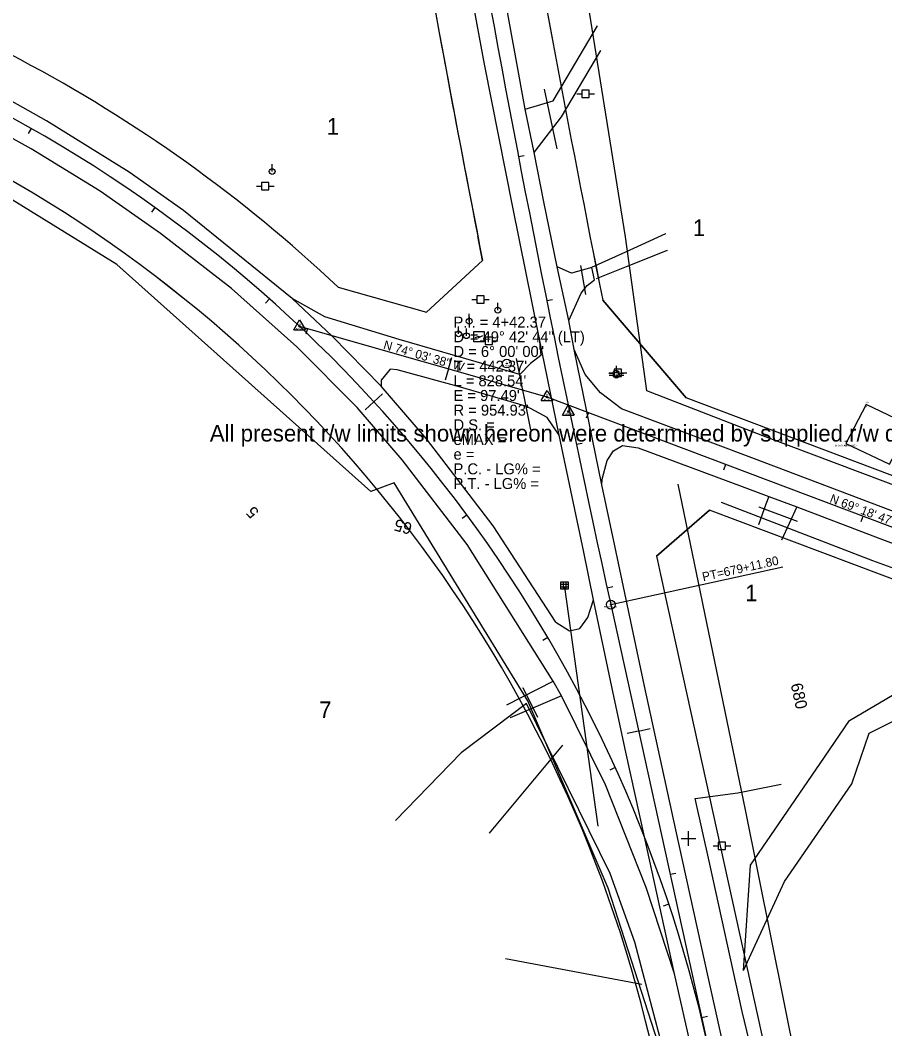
# Model space of a CAD drawing. Extents: x 2519952 to 2531965, y 848341 to 887632.
# Drawn here: x 2521023 to 2521613, y 869669 to 870356 of the extents above; entities that cross this region are included whole.
import ezdxf

# ---------------------------------------------------------------- set-up
doc = ezdxf.new("R2010")
doc.units = 0
for name, color, linetype in [('RD_EV_JW', 7, 'Continuous'), ('RD_EX_Bldg', 7, 'Continuous'), ('RD_EX_Bldg_txCode', 7, 'Continuous'), ('RD_EX_DR_Inlet', 7, 'Continuous'), ('RD_EX_DR_Pipe', 7, 'Continuous'), ('RD_EX_Driveway', 7, 'Continuous'), ('RD_EX_DV_Prop', 7, 'Continuous'), ('RD_EX_DV_TX_Prop', 7, 'Continuous'), ('RD_EX_H2O', 7, 'Continuous'), ('RD_EX_Misc', 7, 'Continuous'), ('RD_EX_Road', 7, 'Continuous'), ('RD_EX_RW', 7, 'Continuous'), ('RD_EX_RW_TX', 7, 'Continuous'), ('RD_EX_UT', 7, 'Continuous'), ('RD_EX_VEG', 7, 'Continuous'), ('RD_HC_Cl', 7, 'Continuous'), ('RD_HC_Data', 7, 'Continuous'), ('RD_HC_Data_Tic', 7, 'Continuous'), ('RD_HC_Survey_txCode', 7, 'Continuous'), ('RD_HC_TX_Sta50', 7, 'Continuous'), ('RD_HC_txCode', 7, 'Continuous'), ('RD_SMD_Locator', 7, 'Continuous')]:
    doc.layers.add(name, color=color, linetype=linetype)

msp = doc.modelspace()

# ---------------------------------------------------------------- linework, layer by layer
at = {"layer": 'RD_EV_JW'}
for points in [[(2521546, 869297.69), (2521525.41, 869312.69), (2521515.37, 869373.44), (2521495.43, 869521.14), (2521482.92, 869574.85), (2521459.76, 869662.29), (2521442.43, 869727.9), (2521425.65, 869774.53), (2521368.49, 869890.57), (2521324.04, 869856.83), (2521279.25, 869810.64)], [(2521546, 869297.69), (2521593.04, 869312.87), (2521606.74, 869342.3), (2521587.68, 869400.21), (2521562.64, 869469.22), (2521533.03, 869607.98), (2521515.51, 869680.54), (2521493.47, 869780.96), (2521483.54, 869825.68), (2521512.66, 869829.48), (2521542.13, 869835.41)]]:
    msp.add_lwpolyline(points, dxfattribs=at)
at = {"layer": 'RD_EX_Bldg'}
msp.add_lwpolyline([(2521586.1, 870067.79), (2521616.06, 870053.53), (2521630.12, 870080.03), (2521600.16, 870094.29), (2521586.1, 870067.79)], dxfattribs=at)
at = {"layer": 'RD_EX_DR_Inlet'}
for p, q in [((2521393.57, 869973.43), (2521393.57, 869968.43)), ((2521395.27, 869973.43), (2521395.27, 869968.43)), ((2521391.87, 869971.73), (2521396.87, 869971.73)), ((2521391.87, 869970.03), (2521396.87, 869970.03))]:
    msp.add_line(p, q, dxfattribs=at)
msp.add_lwpolyline([(2521391.87, 869968.43), (2521391.87, 869973.43), (2521396.87, 869973.43), (2521396.87, 869968.43)], close=True, dxfattribs=at)
at = {"layer": 'RD_EX_DR_Pipe'}
for p, q in [((2521389.47, 870268.57), (2521380.82, 870309.27)), ((2521409.02, 870169.19), (2521405.58, 870189.01)), ((2521371.51, 870076.93), (2521361.79, 870125.69)), ((2521526.91, 870024.5), (2521553.11, 870014.67)), ((2521394.56, 869969.74), (2521417.26, 869806.92)), ((2521366.05, 869901.39), (2521375.98, 869881.19))]:
    msp.add_line(p, q, dxfattribs=at)
at = {"layer": 'RD_EX_Driveway'}
for p, q in [((2521552.86, 870024.6), (2521542.47, 870001.83)), ((2521355.21, 869889.57), (2521386.81, 869905.59)), ((2521392.34, 869895.59), (2521357.49, 869880.73))]:
    msp.add_line(p, q, dxfattribs=at)
for points in [[(2521367.76, 870295.52), (2521386.64, 870301.18), (2521417.03, 870352.36)], [(2521373.88, 870265.92), (2521392.37, 870290.39), (2521419.28, 870335.61)], [(2521413.18, 870187.87), (2521436.18, 870198.36), (2521463.47, 870210.8)], [(2521416.31, 870180.19), (2521436.81, 870188.4), (2521464.66, 870199.54)], [(2521397.31, 870151.51), (2521405.73, 870170.22), (2521409.99, 870175.48), (2521414.86, 870179.25), (2521413.05, 870187.61), (2521399.25, 870183.73), (2521389.55, 870188.01)], [(2521533.67, 870031.59), (2521531.78, 870026.43), (2521526.65, 870012.33)]]:
    msp.add_lwpolyline(points, dxfattribs=at)
at = {"layer": 'RD_EX_DV_Prop'}
for p, q in [((2521023.5, 870329.32), (2520253.11, 870736.69)), ((2521300.41, 870157.11), (2521338.68, 870192.41)), ((2521240.14, 870174.33), (2521300.41, 870157.11)), ((2521420.54, 870165.49), (2521477.3, 870098.83)), ((2521832.32, 869964.77), (2521477.3, 870098.83)), ((2521457.12, 869991), (2521493.36, 870022.22)), ((2521809.01, 869903.03), (2521493.36, 870022.22)), ((2521462.62, 869965.93), (2521578.36, 869440.32))]:
    msp.add_line(p, q, dxfattribs=at)
for centre, radius, start, end in [((2532617.04, 872422.14), 11421.66, 187.82505, 191.395271), ((2532617.04, 872422.14), 11496.66, 187.82505, 191.183137), ((2520559.58, 869452), 992.43, 46.70549, 62.13073), ((2520559.58, 869452), 917.43, 12.4185, 62.13074), ((2532617.04, 872422.15), 11421.66, 192.289656, 192.418432)]:
    msp.add_arc(centre, radius, start, end, dxfattribs=at)
at = {"layer": 'RD_EX_H2O'}
for p, q in [((2521393.17, 869862.07), (2521343.08, 869802.04)), ((2521447.25, 869699.04), (2521354.31, 869716.52))]:
    msp.add_line(p, q, dxfattribs=at)
for points in [[(2521516.36, 869708.4), (2521521.17, 869780.22), (2521568.77, 869849.64), (2521568.77, 869849.64), (2521588.59, 869878.97), (2521668.89, 869926.24), (2521788.32, 869922.12)], [(2521590.36, 869835.62), (2521602.06, 869870.35), (2521670.95, 869904.58), (2521773.35, 869908.75), (2521822.27, 869881.85), (2521875.26, 869878.5)], [(2521516.36, 869708.4), (2521544.34, 869769.11), (2521590.36, 869835.62)]]:
    msp.add_lwpolyline(points, dxfattribs=at)
at = {"layer": 'RD_EX_Misc'}
for p, q in [((2521479.08, 869793.38), (2521479.08, 869803.38)), ((2521474.08, 869798.38), (2521484.08, 869798.38))]:
    msp.add_line(p, q, dxfattribs=at)
at = {"layer": 'RD_EX_Road'}
for p, q in [((2521361.51, 870329.4), (2521343.3, 870428.64)), ((2521340.05, 870326.27), (2521321.96, 870424.3)), ((2521359.27, 870228.83), (2521340.05, 870326.27)), ((2521367.76, 870295.52), (2521361.51, 870329.4)), ((2521373.88, 870265.92), (2521367.76, 870295.52)), ((2521380.4, 870232.38), (2521373.88, 870265.92)), ((2521377.09, 870139.86), (2521359.27, 870228.83)), ((2521389.55, 870188.01), (2521380.4, 870232.38)), ((2521397.31, 870151.51), (2521389.55, 870188.01)), ((2521401, 870131.83), (2521397.31, 870151.51)), ((2521390.94, 870073.37), (2521377.09, 870139.86)), ((2521420.02, 870039.44), (2521401, 870131.83)), ((2521407.73, 869993.54), (2521390.94, 870073.37)), ((2521428.72, 869997.83), (2521420.02, 870039.44)), ((2521449.07, 869902.29), (2521428.72, 869997.83)), ((2521414.18, 869961.24), (2521407.73, 869993.54)), ((2521427.71, 869897.6), (2521414.18, 869961.24)), ((2521436.27, 869857.4), (2521427.71, 869897.6)), ((2521470.29, 869804.26), (2521449.07, 869902.29)), ((2521448.91, 869799.54), (2521436.27, 869857.4)), ((2521492.43, 869704.28), (2521470.29, 869804.26)), ((2521469.48, 869706.11), (2521448.91, 869799.54)), ((2521494.32, 869596.72), (2521469.48, 869706.11)), ((2521515.37, 869601.17), (2521492.43, 869704.28))]:
    msp.add_line(p, q, dxfattribs=at)
for points in [[(2521388.51, 869945.98), (2521345.96, 870011.64), (2521300.5, 870070.98), (2521269.42, 870106.73), (2521236.18, 870140.83), (2521208.89, 870166.46), (2521134.91, 870226.5), (2521097.88, 870252.64), (2521041.39, 870287.63), (2520996.48, 870312.74), (2520916.38, 870355.66), (2520869.65, 870380.31), (2520852.16, 870389.81), (2520807.34, 870413.63), (2520715.64, 870462.07), (2520618.72, 870513.1), (2520527.84, 870561.33), (2520433.34, 870610.89), (2520314.34, 870673.7), (2520242.31, 870711.73)], [(2521469.48, 869706.11), (2521450.13, 869764.95), (2521422.41, 869835.07), (2521392.34, 869895.59), (2521386.81, 869905.59), (2521328.08, 869998.89), (2521283.76, 870056.55), (2521253.12, 870092.12), (2521212.04, 870133.64), (2521167.41, 870173.36), (2521119.11, 870210.92), (2521077.99, 870239.61), (2521030.98, 870268.42), (2520981.3, 870295.98), (2520898.63, 870340.47), (2520884.1, 870348.1), (2520819.21, 870382.6), (2520707.75, 870441.62), (2520608.29, 870493.95), (2520530.37, 870535.54), (2520422.45, 870592.18), (2520327.56, 870642.2), (2520230.57, 870693.78)], [(2521377.09, 870139.86), (2521378.43, 870127.56), (2521371.33, 870122.25), (2521364.06, 870114.75), (2521281.71, 870138.66), (2521231.21, 870153.97), (2521208.89, 870166.46)], [(2521892.73, 869915.76), (2521844.3, 869935.18), (2521786.03, 869957.61), (2521706.52, 869988.02), (2521616.77, 870022.11), (2521523.86, 870057.16), (2521433.41, 870091.33), (2521418.95, 870102.25), (2521408.59, 870114.66), (2521401, 870131.83)], [(2521390.94, 870073.37), (2521382.71, 870085.47), (2521368.71, 870092.97), (2521322.11, 870106.5), (2521280.39, 870117.79), (2521275.68, 870118.25), (2521269.54, 870110.76), (2521269.42, 870106.73)], [(2521420.02, 870039.44), (2521420.19, 870043.42), (2521423.58, 870056.11), (2521427.92, 870062.72), (2521433.94, 870066.33), (2521444.62, 870064.69), (2521515.45, 870038.35), (2521533.67, 870031.59), (2521552.86, 870024.6), (2521609.36, 870002.91), (2521700.39, 869968.87), (2521792.3, 869933.67), (2521836.01, 869916.3), (2521884.7, 869897.25)], [(2521388.51, 869945.98), (2521397.82, 869940.08), (2521404.89, 869941.56), (2521410.42, 869949.09), (2521414.18, 869961.24)]]:
    msp.add_lwpolyline(points, dxfattribs=at)
at = {"layer": 'RD_EX_RW'}
for p, q in [((2521477.3, 870098.83), (2521420.54, 870165.49)), ((2521832.32, 869964.77), (2521477.3, 870098.83)), ((2521493.36, 870022.22), (2521457.12, 869991)), ((2521809.01, 869903.03), (2521493.36, 870022.22)), ((2521462.62, 869965.93), (2521578.36, 869440.32))]:
    msp.add_line(p, q, dxfattribs=at)
msp.add_lwpolyline([(2521240.14, 870174.33), (2521300.41, 870157.11), (2521338.68, 870192.41), (2521335.43, 870208.91)], dxfattribs=at)
for centre, radius, start, end in [((2532616.8, 872422.11), 11421.41, 187.825051, 191.395352), ((2532616.8, 872422.11), 11496.41, 187.825051, 191.099405), ((2520559.58, 869452), 992.43, 46.70549, 62.13076), ((2520559.58, 869452), 917.43, 12.41849, 62.13076), ((2532616.8, 872422.11), 11421.41, 192.289704, 192.418483)]:
    msp.add_arc(centre, radius, start, end, dxfattribs=at)
at = {"layer": 'RD_EX_UT'}
for p, q in [((2521402.86, 870306.07), (2521406.33, 870306.07)), ((2521411.29, 870308.63), (2521406.29, 870308.63)), ((2521406.29, 870308.63), (2521406.29, 870303.63)), ((2521406.29, 870303.63), (2521411.29, 870303.63)), ((2521411.22, 870306.07), (2521414.86, 870306.07)), ((2521411.29, 870303.63), (2521411.29, 870308.63)), ((2521195.25, 870253.07), (2521195.25, 870258.07)), ((2521184.55, 870243.07), (2521188.02, 870243.07)), ((2521192.98, 870245.63), (2521187.98, 870245.63)), ((2521187.98, 870245.63), (2521187.98, 870240.63)), ((2521192.91, 870243.07), (2521196.55, 870243.07)), ((2521192.98, 870240.63), (2521192.98, 870245.63)), ((2521187.98, 870240.63), (2521192.98, 870240.63)), ((2521331.21, 870165.78), (2521334.67, 870165.78)), ((2521339.64, 870168.34), (2521334.64, 870168.34)), ((2521334.64, 870168.34), (2521334.64, 870163.34)), ((2521339.57, 870165.78), (2521343.21, 870165.78)), ((2521339.64, 870163.34), (2521339.64, 870168.34)), ((2521334.64, 870163.34), (2521339.64, 870163.34)), ((2521348.99, 870158.59), (2521348.99, 870163.59)), ((2521329.53, 870151.04), (2521329.53, 870156.04)), ((2521322.24, 870142.49), (2521322.24, 870147.49)), ((2521327.67, 870141.15), (2521327.67, 870146.15)), ((2521345.35, 870140.15), (2521340.35, 870140.15)), ((2521340.35, 870140.15), (2521340.35, 870135.15)), ((2521345.35, 870135.15), (2521345.35, 870140.15)), ((2521336.92, 870137.59), (2521340.39, 870137.59)), ((2521340.35, 870135.15), (2521345.35, 870135.15)), ((2521345.28, 870137.59), (2521348.92, 870137.59)), ((2521433.35, 870118.32), (2521428.35, 870118.32)), ((2521428.35, 870118.32), (2521428.35, 870113.32)), ((2521429.66, 870120.71), (2521429.66, 870117.64)), ((2521429.77, 870119.28), (2521429.77, 870116.21)), ((2521433.35, 870113.32), (2521433.35, 870118.32)), ((2521424.73, 870115.66), (2521427.66, 870115.66)), ((2521424.83, 870114.22), (2521427.77, 870114.22)), ((2521424.92, 870115.76), (2521428.39, 870115.76)), ((2521428.35, 870113.32), (2521433.35, 870113.32)), ((2521431.66, 870115.66), (2521434.73, 870115.66)), ((2521431.77, 870114.22), (2521434.83, 870114.22)), ((2521433.28, 870115.76), (2521436.92, 870115.76)), ((2521504.17, 869795.91), (2521499.17, 869795.91)), ((2521499.17, 869795.91), (2521499.17, 869790.91)), ((2521504.17, 869790.91), (2521504.17, 869795.91)), ((2521495.74, 869793.35), (2521499.21, 869793.35)), ((2521499.17, 869790.91), (2521504.17, 869790.91)), ((2521504.1, 869793.35), (2521507.74, 869793.35))]:
    msp.add_line(p, q, dxfattribs=at)
msp.add_lwpolyline([(2521332.74, 870137.05), (2521332.74, 870144.05), (2521339.74, 870144.05), (2521339.74, 870137.05)], close=True, dxfattribs=at)
msp.add_lwpolyline([(2521333.64, 870140.05), (2521336.06, 870140.95), (2521335.72, 870139.7), (2521338.76, 870141.29)], dxfattribs=at)
for centre in [(2521195.25, 870253.07), (2521348.99, 870158.59), (2521329.53, 870151.04), (2521322.24, 870142.49), (2521327.67, 870141.15), (2521429.66, 870115.64), (2521429.77, 870114.21)]:
    msp.add_circle(centre, 2, dxfattribs=at)
at = {"layer": 'RD_EX_VEG'}
for points in [[(2521450.61, 870103.64), (2521436.03, 870208.53), (2521399.11, 870439.76), (2521377.78, 870536.28), (2521367.72, 870630.25), (2521349.51, 870726.54), (2521330.8, 870825.09), (2521317.07, 870921.49), (2521299.83, 871018.24), (2521286.4, 871113.8), (2521271.58, 871211.59), (2521255.62, 871310.29), (2521240.92, 871397.3)], [(2521424.34, 869764.7), (2521369.52, 869892.24), (2521278.34, 870040.96), (2521262.54, 870035.08), (2521089.41, 870189.78), (2521010.25, 870238.57), (2520859.28, 870331.84), (2520828.69, 870286)], [(2521895.76, 869922.09), (2521788.32, 869975.76), (2521711.14, 870004.56), (2521529.6, 870072.9), (2521450.61, 870103.64)], [(2521610.45, 869370.67), (2521596.7, 869425.77), (2521517.85, 869817.89), (2521471.94, 870039.9)], [(2521501.16, 870027.73), (2521604.34, 869987.84), (2521694.45, 869955.21), (2521876.5, 869881.23)], [(2521534.64, 869321.72), (2521517.69, 869412.23), (2521476.45, 869602.61), (2521424.34, 869764.7)]]:
    msp.add_lwpolyline(points, dxfattribs=at)
at = {"layer": 'RD_HC_Cl'}
for p, q in [((2521382.57, 870099.33), (2521213.93, 870147.49)), ((2521820.67, 869933.9), (2521382.57, 870099.33)), ((2521425.99, 869957.86), (2521982.59, 867430.22))]:
    msp.add_line(p, q, dxfattribs=at)
for centre, radius, start, end in [((2532616.8, 872422.11), 11458.91, 187.825051, 192.418483), ((2520559.58, 869452), 954.93, 12.41849, 62.13076)]:
    msp.add_arc(centre, radius, start, end, dxfattribs=at)
at = {"layer": 'RD_HC_Data'}
for p, q in [((2521209.96, 870145.2), (2521213.94, 870152.08)), ((2521213.94, 870152.08), (2521217.9, 870145.2)), ((2521209.96, 870145.2), (2521217.9, 870145.2)), ((2521378.6, 870097.04), (2521382.57, 870103.92)), ((2521382.57, 870103.92), (2521386.54, 870097.04)), ((2521378.6, 870097.04), (2521386.54, 870097.04)), ((2521393.06, 870087.09), (2521397.03, 870093.97)), ((2521397.03, 870093.97), (2521401, 870087.09)), ((2521393.06, 870087.09), (2521401, 870087.09)), ((2521425.99, 869957.86), (2521543.3, 869983.7))]:
    msp.add_line(p, q, dxfattribs=at)
for centre, radius in [((2521213.93, 870147.49), 0.529), ((2521355.12, 870122.16), 3), ((2521355.12, 870122.16), 0.282), ((2521382.57, 870099.33), 0.529), ((2521397.03, 870089.38), 0.529), ((2521425.99, 869957.86), 3), ((2521425.99, 869957.86), 0.282)]:
    msp.add_circle(centre, radius, dxfattribs=at)
at = {"layer": 'RD_HC_Data_Tic'}
for p, q in [((2521030.99, 870282.46), (2521029.02, 870278.98)), ((2521363.09, 870263.24), (2521367.02, 870263.99)), ((2521115.21, 870228.63), (2521112.89, 870225.38)), ((2521193.35, 870166.3), (2521190.7, 870163.31)), ((2521382.36, 870165.11), (2521386.28, 870165.9)), ((2521219.22, 870145.98), (2521218.12, 870142.14)), ((2521315.37, 870118.52), (2521317.57, 870126.21)), ((2521315.37, 870118.52), (2521313.18, 870110.83)), ((2521264.54, 870096.14), (2521270.45, 870101.54)), ((2521264.54, 870096.14), (2521258.64, 870090.74)), ((2521410.74, 870088.69), (2521409.33, 870084.95)), ((2521402.49, 870067.16), (2521406.4, 870067.98)), ((2521504.3, 870053.37), (2521502.88, 870049.62)), ((2521328.01, 870018.92), (2521324.79, 870016.55)), ((2521597.85, 870018.04), (2521596.44, 870014.3)), ((2521423.46, 869969.39), (2521427.37, 869970.24)), ((2521383.06, 869935.49), (2521379.61, 869933.47)), ((2521444.96, 869871.72), (2521437.15, 869870)), ((2521444.96, 869871.72), (2521452.78, 869873.44)), ((2521429.09, 869846.77), (2521425.45, 869845.11)), ((2521466.47, 869774.06), (2521470.37, 869774.92)), ((2521465.59, 869753.72), (2521461.8, 869752.45)), ((2521487.97, 869676.4), (2521491.88, 869677.26))]:
    msp.add_line(p, q, dxfattribs=at)
at = {"layer": 'RD_SMD_Locator'}
for centre in [(2521417.03, 870352.36), (2521419.28, 870335.61), (2521340.05, 870326.27), (2521361.51, 870329.4), (2521380.82, 870309.27), (2521386.64, 870301.18), (2521367.76, 870295.52), (2521367.76, 870295.52), (2521392.37, 870290.39), (2521041.39, 870287.63), (2521030.98, 870268.42), (2521373.88, 870265.92), (2521373.88, 870265.92), (2521389.47, 870268.57), (2521097.88, 870252.64), (2521077.99, 870239.61), (2521359.27, 870228.83), (2521380.4, 870232.38), (2521134.91, 870226.5), (2521119.11, 870210.92), (2521436.03, 870208.53), (2521463.47, 870210.8), (2521436.18, 870198.36), (2521464.66, 870199.54), (2521089.41, 870189.78), (2521389.55, 870188.01), (2521389.55, 870188.01), (2521405.58, 870189.01), (2521413.05, 870187.61), (2521413.18, 870187.87), (2521436.81, 870188.4), (2521399.25, 870183.73), (2521416.31, 870180.19), (2521167.41, 870173.36), (2521409.99, 870175.48), (2521414.86, 870179.25), (2521208.89, 870166.46), (2521208.89, 870166.46), (2521405.73, 870170.22), (2521409.02, 870169.19), (2521231.21, 870153.97), (2521213.93, 870147.49), (2521397.31, 870151.51), (2521397.31, 870151.51), (2521236.18, 870140.83), (2521281.71, 870138.66), (2521377.09, 870139.86), (2521377.09, 870139.86), (2521212.04, 870133.64), (2521401, 870131.83), (2521401, 870131.83), (2521361.79, 870125.69), (2521378.43, 870127.56), (2521275.68, 870118.25), (2521280.39, 870117.79), (2521355.12, 870122.16), (2521371.33, 870122.25), (2521269.54, 870110.76), (2521364.06, 870114.75), (2521408.59, 870114.66), (2521269.42, 870106.73), (2521269.42, 870106.73), (2521322.11, 870106.5), (2521382.57, 870099.33), (2521418.95, 870102.25), (2521450.61, 870103.64), (2521450.61, 870103.64), (2521253.12, 870092.12), (2521368.71, 870092.97), (2521433.41, 870091.33), (2521600.16, 870094.29), (2521382.71, 870085.47), (2521397.03, 870089.38), (2521371.51, 870076.93), (2521300.5, 870070.98), (2521390.94, 870073.37), (2521390.94, 870073.37), (2521529.6, 870072.9), (2521427.92, 870062.72), (2521433.94, 870066.33), (2521444.62, 870064.69), (2521586.1, 870067.79), (2521586.1, 870067.79), (2521283.76, 870056.55), (2521423.58, 870056.11), (2521523.86, 870057.16), (2521420.19, 870043.42), (2521262.54, 870035.08), (2521278.34, 870040.96), (2521420.02, 870039.44), (2521420.02, 870039.44), (2521471.94, 870039.9), (2521515.45, 870038.35), (2521533.67, 870031.59), (2521533.67, 870031.59), (2521501.16, 870027.73), (2521526.91, 870024.5), (2521531.78, 870026.43), (2521552.86, 870024.6), (2521552.86, 870024.6), (2521553.11, 870014.67), (2521345.96, 870011.64), (2521526.65, 870012.33), (2521542.47, 870001.83), (2521609.36, 870002.91), (2521328.08, 869998.89), (2521428.72, 869997.83), (2521407.73, 869993.54), (2521604.34, 869987.84), (2521394.56, 869969.74), (2521414.18, 869961.24), (2521414.18, 869961.24), (2521425.99, 869957.86), (2521388.51, 869945.98), (2521388.51, 869945.98), (2521410.42, 869949.09), (2521397.82, 869940.08), (2521404.89, 869941.56), (2521386.81, 869905.59), (2521386.81, 869905.59), (2521366.05, 869901.39), (2521427.71, 869897.6), (2521449.07, 869902.29), (2521369.52, 869892.24), (2521392.34, 869895.59), (2521392.34, 869895.59), (2521355.21, 869889.57), (2521368.49, 869890.57), (2521357.49, 869880.73), (2521375.98, 869881.19), (2521588.59, 869878.97), (2521602.06, 869870.35), (2521324.04, 869856.83), (2521393.17, 869862.07), (2521436.27, 869857.4), (2521568.77, 869849.64), (2521568.77, 869849.64), (2521422.41, 869835.07), (2521512.66, 869829.48), (2521542.13, 869835.41), (2521590.36, 869835.62), (2521590.36, 869835.62), (2521483.54, 869825.68), (2521517.85, 869817.89), (2521279.25, 869810.64), (2521343.08, 869802.04), (2521417.26, 869806.92), (2521470.29, 869804.26), (2521448.91, 869799.54), (2521493.47, 869780.96), (2521425.65, 869774.53), (2521521.17, 869780.22), (2521544.34, 869769.11), (2521424.34, 869764.7), (2521424.34, 869764.7), (2521450.13, 869764.95), (2521442.43, 869727.9), (2521354.31, 869716.52), (2521469.48, 869706.11), (2521469.48, 869706.11), (2521516.36, 869708.4), (2521516.36, 869708.4), (2521447.25, 869699.04), (2521492.43, 869704.28), (2521515.51, 869680.54)]:
    msp.add_circle(centre, 0.001, dxfattribs=at)

# ---------------------------------------------------------------- texts
at = {"layer": 'RD_EX_Bldg_txCode'}
for s, p in [('1483', (2521598.82, 870095.29)), ('B', (2521599.86, 870092.29)), ('1480', (2521584.72, 870068.79)), ('1484', (2521584.76, 870068.79)), ('BA BARNABANDONED', (2521578.64, 870065.79)), ('BB', (2521585.32, 870065.79))]:
    msp.add_text(s, height=1, dxfattribs=at).set_placement(p)
at = {"layer": 'RD_EX_DV_TX_Prop'}
for s, p in [('1', (2521232.4, 870278.17)), ('1', (2521481.92, 870209.11)), ('1', (2521517.6, 869960.15)), ('7', (2521227.25, 869880.53))]:
    msp.add_text(s, height=11.32, dxfattribs=at).set_placement(p)
at = {"layer": 'RD_EX_RW_TX'}
msp.add_text('All present r/w limits shown hereon were determined by supplied r/w documents  rcb', height=11.3167, dxfattribs=at).set_placement((2521152.75, 870069.02))
at = {"layer": 'RD_EX_UT'}
for p in [(2521428.99, 870114.6), (2521429.1, 870113.16)]:
    msp.add_text('T', height=2, dxfattribs=at).set_placement(p)
at = {"layer": 'RD_HC_Data'}
msp.add_text('PT=679+11.80', height=6, rotation=12.41848, dxfattribs=at).set_placement((2521489.04, 869973.79))
at = {"layer": 'RD_HC_Survey_txCode'}
for s, p in [('P.I. = 4+42.37', (2521318.83, 870146.66)), ('D', (2521318.83, 870136.66)), ('    = 49%%d 42\' 44" (LT)', (2521318.83, 870136.66)), ('D = 6%%d 00\' 00"', (2521318.83, 870126.66)), ("T = 442.37'", (2521318.83, 870116.66)), ("L = 828.54'", (2521318.83, 870106.66)), ("E = 97.49'", (2521318.83, 870096.66)), ("R = 954.93'", (2521318.83, 870086.66)), ('D.S. = ', (2521318.83, 870076.66)), ('eMAX = ', (2521318.83, 870066.66)), ('e = ', (2521318.83, 870056.66)), ('P.C. - LG% = ', (2521318.83, 870046.66)), ('P.T. - LG% = ', (2521318.83, 870036.66))]:
    msp.add_text(s, height=7.5, dxfattribs=at).set_placement(p)
for s, rotation, p in [('N 74%%d 03\' 38" W', 344.06047, (2521270.6, 870132.35)), ('N 69%%d 18\' 47" W', 339.31313, (2521574.8, 870027.81))]:
    msp.add_text(s, height=6, rotation=rotation, dxfattribs=at).set_placement(p)
at = {"layer": 'RD_HC_TX_Sta50'}
for s, rotation, p in [('5', 132.41852, (2521186.72, 870021.21)), ('65', 164.06047, (2521291.25, 870013.09)), ('680', 282.41848, (2521548.56, 869903.48))]:
    msp.add_text(s, height=8, rotation=rotation, dxfattribs=at).set_placement(p)
at = {"layer": 'RD_HC_txCode'}
for s, p in [('PI 66+05.50', (2521209.75, 870145.49)), ('26', (2521213.18, 870148.49)), ('CP 7 MSC', (2521351.49, 870120.16)), ('7', (2521354.83, 870123.16)), ('PI 64+30.12', (2521378.73, 870097.33)), ('25', (2521381.84, 870100.33)), ('17', (2521396.58, 870090.38)), ('PI 4+42.37', (2521393.42, 870087.38)), ('13', (2521425.55, 869958.86)), ('PT 679+11.80', (2521421.34, 869955.86))]:
    msp.add_text(s, height=1, dxfattribs=at).set_placement(p)

doc.saveas('drawing.dxf')
